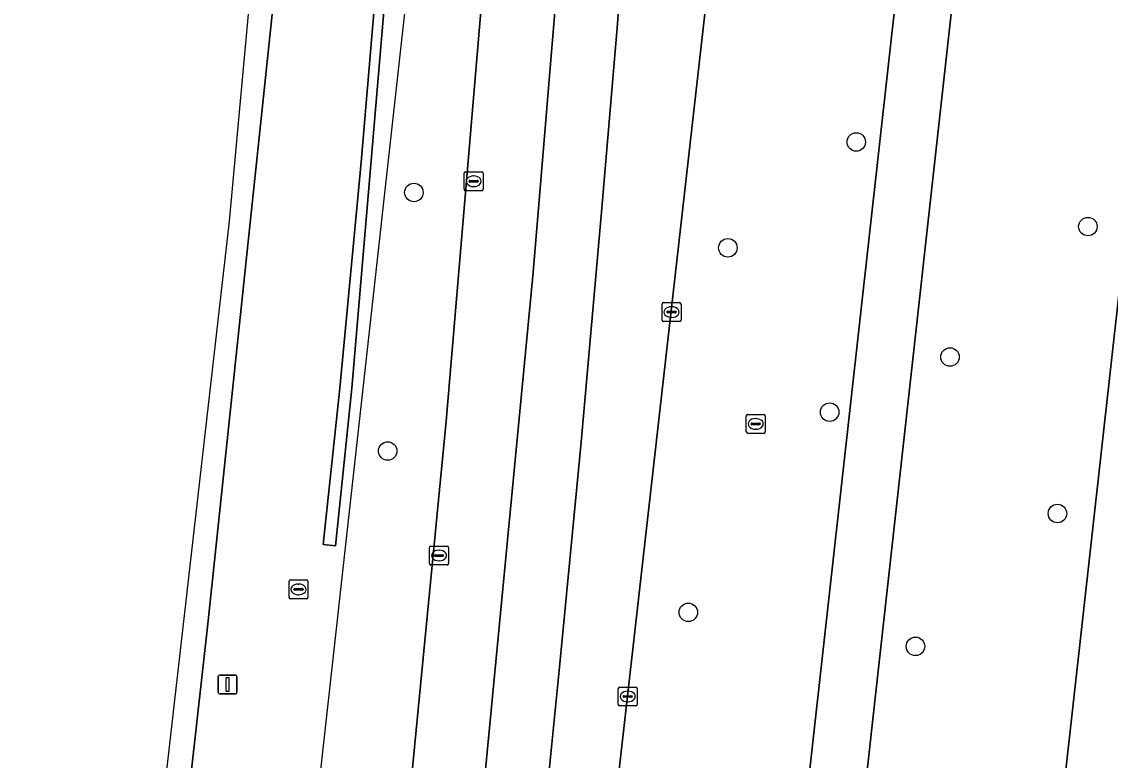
# Model space of a CAD drawing. Extents: x 162026 to 163502, y 387295 to 388169.
# Drawn here: x 162085.3 to 162142.8, y 388022.7 to 388061.8 of the extents above; entities that cross this region are included whole.
import ezdxf

# ---------------------------------------------------------------- set-up
doc = ezdxf.new("R2010")
doc.units = 0
for name, color, linetype in [('IMGEO_Berm_groen', 7, 'Continuous'), ('IMGEO_Boom', 7, 'Continuous'), ('IMGEO_Fietspad_gesloten', 7, 'Continuous'), ('IMGEO_Groenvoorziening', 7, 'Continuous'), ('IMGEO_Hek', 7, 'Continuous'), ('IMGEO_Kolk', 7, 'Continuous'), ('IMGEO_Rijbaan_regionaal_gesloten', 7, 'Continuous'), ('IMGEO_Rioolput', 7, 'Continuous'), ('IMGEO_Verkeersbordpaal', 7, 'Continuous'), ('IMGEO_Voetpad_open', 7, 'Continuous')]:
    doc.layers.add(name, color=color, linetype=linetype)

msp = doc.modelspace()

# ---------------------------------------------------------------- linework, layer by layer
at = {"layer": 'IMGEO_Berm_groen'}
for points in [[(162105.986, 387854.562), (162111.817, 387855.506), (162113.437, 387855.753), (162112.662, 387863.447), (162112.42, 387869.087), (162112.294, 387873.71), (162112.881, 387895.541), (162113.946, 387905.236), (162124.476, 388000), (162125.11, 388005.69), (162136.597, 388108.731), (162142.635, 388164.961), (162133.655, 388165.852)], [(162133.655, 388165.852), (162130.423, 388141.544), (162128.88, 388128.181), (162114.362, 388000), (162111.105, 387970.557), (162111.227, 387954.891), (162111.178, 387947.636)], [(162145.439, 388160.548), (162145.131, 388158.602), (162128.834, 388011.725), (162128.818, 388011.491), (162128.823, 388011.257), (162128.849, 388011.024), (162128.895, 388010.794), (162128.962, 388010.569), (162129.049, 388010.351), (162129.155, 388010.142), (162129.279, 388009.943), (162129.42, 388009.756), (162129.578, 388009.582), (162129.75, 388009.423), (162129.936, 388009.28), (162130.134, 388009.155), (162130.343, 388009.047), (162130.56, 388008.959), (162130.784, 388008.89), (162131.013, 388008.842), (162131.166, 388008.821), (162138.907, 388008.012), (162156.097, 388162.257)], [(162105.018, 388137.039), (162102.065, 388098.695), (162098.969, 388066.214), (162095.156, 388030.116), (162091.784, 388000)], [(162103.786, 388000), (162107.741, 388040.671), (162111.257, 388082.374), (162113.246, 388115.179)]]:
    msp.add_lwpolyline(points, dxfattribs=at)
msp.add_lwpolyline([(162102.115, 388042.421), (162103.243, 388054.377), (162104.439, 388068.522), (162105.428, 388081.938), (162105.736, 388085.299), (162106.252, 388085.252), (162105.937, 388081.815), (162105.719, 388077.308), (162102.753, 388042.421), (162101.884, 388034.077), (162101.24, 388034.145)], close=True, dxfattribs=at)
at = {"layer": 'IMGEO_Boom'}
for centre in [(162129.415, 388055.443), (162106.033, 388052.771), (162141.659, 388050.967), (162122.628, 388049.844), (162134.37, 388044.068), (162128.009, 388041.153), (162104.647, 388039.097), (162140.05, 388035.793), (162120.538, 388030.566), (162132.545, 388028.766)]:
    msp.add_circle(centre, 0.489, dxfattribs=at)
at = {"layer": 'IMGEO_Fietspad_gesloten'}
msp.add_lwpolyline([(162142.635, 388164.961), (162136.597, 388108.731), (162125.11, 388005.69), (162128.705, 388005.301), (162129.279, 388009.943), (162129.155, 388010.142), (162129.049, 388010.351), (162128.962, 388010.569), (162128.895, 388010.794), (162128.849, 388011.024), (162128.823, 388011.257), (162128.818, 388011.491), (162128.834, 388011.725), (162145.131, 388158.602), (162145.348, 388160.554), (162145.79, 388164.648)], close=True, dxfattribs=at)
at = {"layer": 'IMGEO_Groenvoorziening'}
msp.add_lwpolyline([(162105.937, 388081.815), (162106.252, 388085.252), (162105.736, 388085.299), (162105.428, 388081.938), (162104.439, 388068.522), (162103.243, 388054.377), (162102.115, 388042.421), (162101.24, 388034.145), (162101.884, 388034.077), (162102.753, 388042.421), (162105.719, 388077.308)], close=True, dxfattribs=at)
at = {"layer": 'IMGEO_Hek'}
msp.add_lwpolyline([(162112.343, 388167.962), (162112.333, 388167.506), (162111.999, 388154.871), (162111.544, 388142.241), (162110.97, 388129.615), (162110.276, 388116.995), (162109.462, 388104.382), (162108.529, 388091.778), (162107.705, 388081.806), (162098.629, 388000), (162092.88, 387948.18), (162086.186, 387887.462)], dxfattribs=at)
at = {"layer": 'IMGEO_Kolk'}
for p, q in [((162108.689, 388052.937), (162108.689, 388053.789)), ((162108.764, 388053.863), (162109.616, 388053.863)), ((162109.177, 388053.643), (162109.202, 388053.643)), ((162109.69, 388053.789), (162109.69, 388052.937)), ((162108.948, 388053.357), (162108.948, 388053.369)), ((162109.386, 388053.32), (162108.988, 388053.32)), ((162108.991, 388053.406), (162109.389, 388053.406)), ((162109.2, 388053.083), (162109.175, 388053.083)), ((162109.432, 388053.369), (162109.432, 388053.357)), ((162109.616, 388052.863), (162108.764, 388052.863)), ((162119.152, 388046.019), (162119.152, 388046.871)), ((162119.227, 388046.945), (162120.079, 388046.945)), ((162119.64, 388046.725), (162119.665, 388046.725)), ((162120.153, 388046.871), (162120.153, 388046.019)), ((162119.411, 388046.439), (162119.411, 388046.451)), ((162119.849, 388046.402), (162119.451, 388046.402)), ((162119.454, 388046.488), (162119.852, 388046.488)), ((162119.663, 388046.165), (162119.638, 388046.165)), ((162119.895, 388046.451), (162119.895, 388046.439)), ((162120.079, 388045.945), (162119.227, 388045.945)), ((162106.935, 388034.07), (162107.787, 388034.07)), ((162106.86, 388033.144), (162106.86, 388033.996)), ((162107.119, 388033.564), (162107.119, 388033.576)), ((162107.557, 388033.527), (162107.159, 388033.527)), ((162107.162, 388033.613), (162107.56, 388033.613)), ((162107.348, 388033.85), (162107.373, 388033.85)), ((162107.603, 388033.576), (162107.603, 388033.564)), ((162107.861, 388033.996), (162107.861, 388033.144)), ((162107.787, 388033.07), (162106.935, 388033.07)), ((162107.371, 388033.29), (162107.346, 388033.29)), ((162116.91, 388026.616), (162117.762, 388026.616)), ((162116.835, 388025.69), (162116.835, 388026.542)), ((162117.094, 388026.11), (162117.094, 388026.122)), ((162117.532, 388026.073), (162117.134, 388026.073)), ((162117.137, 388026.159), (162117.535, 388026.159)), ((162117.323, 388026.396), (162117.348, 388026.396)), ((162117.578, 388026.122), (162117.578, 388026.11)), ((162117.836, 388026.542), (162117.836, 388025.69)), ((162117.762, 388025.616), (162116.91, 388025.616)), ((162117.346, 388025.836), (162117.321, 388025.836))]:
    msp.add_line(p, q, dxfattribs=at)
for points in [[(162108.689, 388052.937), (162108.689, 388053.789)], [(162108.764, 388053.863), (162109.616, 388053.863)], [(162109.69, 388053.789), (162109.69, 388052.937)], [(162109.616, 388052.863), (162108.764, 388052.863)], [(162119.152, 388046.019), (162119.152, 388046.871)], [(162119.227, 388046.945), (162120.079, 388046.945)], [(162120.153, 388046.871), (162120.153, 388046.019)], [(162120.079, 388045.945), (162119.227, 388045.945)], [(162106.935, 388034.07), (162107.787, 388034.07)], [(162106.86, 388033.144), (162106.86, 388033.996)], [(162107.861, 388033.996), (162107.861, 388033.144)], [(162107.787, 388033.07), (162106.935, 388033.07)], [(162116.91, 388026.616), (162117.762, 388026.616)], [(162116.835, 388025.69), (162116.835, 388026.542)], [(162117.836, 388026.542), (162117.836, 388025.69)], [(162117.762, 388025.616), (162116.91, 388025.616)]]:
    msp.add_lwpolyline(points, dxfattribs=at)
for centre, radius, start, end in [((162108.766, 388053.787), 0.0765, 91.55205, 178.44795), ((162108.766, 388053.787), 0.0765, 91.55205, 178.44795), ((162109.614, 388053.787), 0.0765, 1.55205, 88.44795), ((162109.614, 388053.787), 0.0765, 1.55205, 88.44795), ((162108.988, 388053.366), 0.0403, 85.87752, 175.75265), ((162108.985, 388053.356), 0.0366, 178.93798, 274.71019), ((162109.389, 388053.363), 0.043, 264.86636, 352.45326), ((162109.393, 388053.368), 0.0386, 1.73085, 96.63898), ((162108.766, 388052.939), 0.0765, 181.55205, 268.44795), ((162108.766, 388052.939), 0.0765, 181.55205, 268.44795), ((162109.614, 388052.939), 0.0765, 271.55205, 358.44795), ((162109.614, 388052.939), 0.0765, 271.55205, 358.44795), ((162119.229, 388046.869), 0.0765, 91.55205, 178.44795), ((162119.229, 388046.869), 0.0765, 91.55205, 178.44795), ((162120.077, 388046.869), 0.0765, 1.55205, 88.44795), ((162120.077, 388046.869), 0.0765, 1.55205, 88.44795), ((162119.451, 388046.448), 0.0403, 85.87752, 175.75265), ((162119.448, 388046.438), 0.0366, 178.93798, 274.71019), ((162119.852, 388046.445), 0.043, 264.86636, 352.45326), ((162119.856, 388046.45), 0.0386, 1.73085, 96.63898), ((162119.229, 388046.021), 0.0765, 181.55205, 268.44795), ((162119.229, 388046.021), 0.0765, 181.55205, 268.44795), ((162120.077, 388046.021), 0.0765, 271.55205, 358.44795), ((162120.077, 388046.021), 0.0765, 271.55205, 358.44795), ((162106.937, 388033.994), 0.0765, 91.55205, 178.44795), ((162106.937, 388033.994), 0.0765, 91.55205, 178.44795), ((162107.785, 388033.994), 0.0765, 1.55205, 88.44795), ((162107.785, 388033.994), 0.0765, 1.55205, 88.44795), ((162107.159, 388033.573), 0.0403, 85.87752, 175.75265), ((162107.156, 388033.563), 0.0366, 178.93798, 274.71019), ((162107.56, 388033.57), 0.043, 264.86636, 352.45326), ((162107.564, 388033.575), 0.0386, 1.73085, 96.63898), ((162106.937, 388033.146), 0.0765, 181.55205, 268.44795), ((162106.937, 388033.146), 0.0765, 181.55205, 268.44795), ((162107.785, 388033.146), 0.0765, 271.55205, 358.44795), ((162107.785, 388033.146), 0.0765, 271.55205, 358.44795), ((162116.912, 388026.54), 0.0765, 91.55205, 178.44795), ((162116.912, 388026.54), 0.0765, 91.55205, 178.44795), ((162117.76, 388026.54), 0.0765, 1.55205, 88.44795), ((162117.76, 388026.54), 0.0765, 1.55205, 88.44795), ((162117.134, 388026.119), 0.0403, 85.87752, 175.75265), ((162117.131, 388026.109), 0.0366, 178.93798, 274.71019), ((162117.535, 388026.116), 0.043, 264.86636, 352.45326), ((162117.539, 388026.121), 0.0386, 1.73085, 96.63898), ((162116.912, 388025.692), 0.0765, 181.55205, 268.44795), ((162116.912, 388025.692), 0.0765, 181.55205, 268.44795), ((162117.76, 388025.692), 0.0765, 271.55205, 358.44795), ((162117.76, 388025.692), 0.0765, 271.55205, 358.44795)]:
    msp.add_arc(centre, radius, start, end, dxfattribs=at)
for centre, major_axis, ratio, start_param, end_param in [((162109.176, 388053.363), (-0.387, 0.002), 0.722429, 4.712389, 7.853982), ((162109.201, 388053.363), (-0.39, 0.002), 0.717154, 1.570796, 4.712389), ((162119.639, 388046.445), (-0.387, 0.002), 0.722429, 4.712389, 7.853982), ((162119.664, 388046.445), (-0.39, 0.002), 0.717154, 1.570796, 4.712389), ((162107.347, 388033.57), (-0.387, 0.002), 0.722429, 4.712389, 7.853982), ((162107.372, 388033.57), (-0.39, 0.002), 0.717154, 1.570796, 4.712389), ((162117.322, 388026.116), (-0.387, 0.002), 0.722429, 4.712389, 7.853982), ((162117.347, 388026.116), (-0.39, 0.002), 0.717154, 1.570796, 4.712389)]:
    msp.add_ellipse(centre, major_axis=major_axis, ratio=ratio, start_param=start_param, end_param=end_param, dxfattribs=at)
at = {"layer": 'IMGEO_Rijbaan_regionaal_gesloten'}
msp.add_lwpolyline([(162054.699, 387684.33), (162056.727, 387684.126), (162057.767, 387693.483), (162064.05, 387750), (162079.391, 387888.288), (162091.784, 388000), (162095.156, 388030.116), (162098.969, 388066.214), (162102.065, 388098.695), (162105.018, 388137.039), (162105.974, 388153.499), (162106.66, 388168.525), (162106.66, 388168.525), (162105.077, 388168.682), (162101.677, 388110.308), (162100.09, 388092.96), (162096.275, 388051.257), (162084.832, 387951.009), (162070.459, 387821.343)], close=True, dxfattribs=at)
for points in [[(162109.282, 388016.74), (162112.335, 388048.541), (162113.723, 388065.297), (162114.902, 388081.118), (162115.926, 388096.828), (162116.859, 388112.665), (162117.683, 388128.448), (162118.414, 388149.01), (162118.784, 388163.821), (162118.847, 388167.319), (162115.185, 388167.681), (162115.185, 388167.681), (162115.08, 388160.108), (162114.774, 388146.796), (162113.246, 388115.179), (162111.257, 388082.374), (162107.741, 388040.671), (162103.786, 388000)], [(162112.333, 388013.732), (162113.732, 388027.667), (162114.877, 388039.56), (162115.939, 388051.54), (162116.776, 388061.475), (162117.189, 388066.723), (162118.373, 388081.797), (162119.234, 388096.109), (162119.805, 388105.682), (162120.792, 388123.935), (162121.54, 388131.548), (162121.975, 388143.263), (162122.56, 388166.951), (162118.847, 388167.319), (162118.784, 388163.821), (162118.414, 388149.01), (162117.683, 388128.448), (162116.859, 388112.665), (162115.926, 388096.828), (162114.902, 388081.118), (162113.723, 388065.297), (162112.335, 388048.541), (162109.282, 388016.74)], [(162111.178, 387947.636), (162111.227, 387954.891), (162111.105, 387970.557), (162114.362, 388000), (162128.88, 388128.181), (162128.383, 388128.238), (162129.927, 388141.604), (162133.157, 388165.901), (162133.157, 388165.901), (162129.67, 388166.247), (162128.042, 388166.408)], [(162128.042, 388166.408), (162128.042, 388166.408), (162125.639, 388148.446), (162123.533, 388131.232), (162122.61, 388123.817), (162121.575, 388113.738), (162120.734, 388105.576), (162118.657, 388084.007), (162118.373, 388081.797), (162117.189, 388066.723), (162116.776, 388061.475), (162115.939, 388051.54), (162114.877, 388039.56), (162113.732, 388027.667), (162112.333, 388013.732)]]:
    msp.add_lwpolyline(points, dxfattribs=at)
at = {"layer": 'IMGEO_Rioolput'}
for p, q in [((162123.6, 388040.105), (162123.6, 388040.957)), ((162123.675, 388041.031), (162124.527, 388041.031)), ((162124.601, 388040.957), (162124.601, 388040.105)), ((162123.859, 388040.525), (162123.859, 388040.537)), ((162124.297, 388040.488), (162123.899, 388040.488)), ((162123.902, 388040.574), (162124.3, 388040.574)), ((162124.088, 388040.811), (162124.113, 388040.811)), ((162124.343, 388040.537), (162124.343, 388040.525)), ((162124.527, 388040.031), (162123.675, 388040.031)), ((162124.111, 388040.251), (162124.086, 388040.251)), ((162099.433, 388031.354), (162099.433, 388032.206)), ((162099.508, 388032.28), (162100.36, 388032.28)), ((162099.692, 388031.774), (162099.692, 388031.786)), ((162100.13, 388031.737), (162099.732, 388031.737)), ((162099.735, 388031.823), (162100.133, 388031.823)), ((162099.921, 388032.06), (162099.946, 388032.06)), ((162100.176, 388031.786), (162100.176, 388031.774)), ((162100.434, 388032.206), (162100.434, 388031.354)), ((162100.36, 388031.28), (162099.508, 388031.28)), ((162099.944, 388031.5), (162099.919, 388031.5))]:
    msp.add_line(p, q, dxfattribs=at)
for points in [[(162123.6, 388040.105), (162123.6, 388040.957)], [(162123.675, 388041.031), (162124.527, 388041.031)], [(162124.601, 388040.957), (162124.601, 388040.105)], [(162124.527, 388040.031), (162123.675, 388040.031)], [(162099.433, 388031.354), (162099.433, 388032.206)], [(162099.508, 388032.28), (162100.36, 388032.28)], [(162100.434, 388032.206), (162100.434, 388031.354)], [(162100.36, 388031.28), (162099.508, 388031.28)]]:
    msp.add_lwpolyline(points, dxfattribs=at)
for centre, radius, start, end in [((162123.677, 388040.955), 0.0765, 91.55205, 178.44795), ((162123.677, 388040.955), 0.0765, 91.55205, 178.44795), ((162124.525, 388040.955), 0.0765, 1.55205, 88.44795), ((162124.525, 388040.955), 0.0765, 1.55205, 88.44795), ((162123.899, 388040.534), 0.0403, 85.87752, 175.75265), ((162123.896, 388040.524), 0.0366, 178.93798, 274.71019), ((162124.3, 388040.531), 0.043, 264.86636, 352.45326), ((162124.304, 388040.536), 0.0386, 1.73085, 96.63898), ((162123.677, 388040.107), 0.0765, 181.55205, 268.44795), ((162123.677, 388040.107), 0.0765, 181.55205, 268.44795), ((162124.525, 388040.107), 0.0765, 271.55205, 358.44795), ((162124.525, 388040.107), 0.0765, 271.55205, 358.44795), ((162099.51, 388032.204), 0.0765, 91.55205, 178.44795), ((162099.51, 388032.204), 0.0765, 91.55205, 178.44795), ((162099.732, 388031.783), 0.0403, 85.87752, 175.75265), ((162099.729, 388031.773), 0.0366, 178.93798, 274.71019), ((162100.133, 388031.78), 0.043, 264.86636, 352.45326), ((162100.137, 388031.785), 0.0386, 1.73085, 96.63898), ((162100.358, 388032.204), 0.0765, 1.55205, 88.44795), ((162100.358, 388032.204), 0.0765, 1.55205, 88.44795), ((162099.51, 388031.356), 0.0765, 181.55205, 268.44795), ((162099.51, 388031.356), 0.0765, 181.55205, 268.44795), ((162100.358, 388031.356), 0.0765, 271.55205, 358.44795), ((162100.358, 388031.356), 0.0765, 271.55205, 358.44795)]:
    msp.add_arc(centre, radius, start, end, dxfattribs=at)
for centre, major_axis, ratio, start_param, end_param in [((162124.087, 388040.531), (-0.387, 0.002), 0.722429, 4.712389, 7.853982), ((162124.112, 388040.531), (-0.39, 0.002), 0.717154, 1.570796, 4.712389), ((162099.92, 388031.78), (-0.387, 0.002), 0.722429, 4.712389, 7.853982), ((162099.945, 388031.78), (-0.39, 0.002), 0.717154, 1.570796, 4.712389)]:
    msp.add_ellipse(centre, major_axis=major_axis, ratio=ratio, start_param=start_param, end_param=end_param, dxfattribs=at)
at = {"layer": 'IMGEO_Verkeersbordpaal'}
for p, q in [((162095.686, 388026.35), (162095.686, 388027.15)), ((162095.686, 388027.15), (162095.686, 388026.35)), ((162095.786, 388027.25), (162096.576, 388027.25)), ((162096.576, 388027.25), (162095.786, 388027.25)), ((162096.676, 388027.15), (162096.676, 388026.35)), ((162096.676, 388026.35), (162096.676, 388027.15)), ((162096.576, 388026.25), (162095.786, 388026.25)), ((162095.786, 388026.25), (162096.576, 388026.25))]:
    msp.add_line(p, q, dxfattribs=at)
msp.add_lwpolyline([(162096.106, 388027.125), (162096.256, 388027.125), (162096.256, 388026.375), (162096.106, 388026.375), (162096.106, 388027.125)], dxfattribs=at)
for centre, start, end in [((162095.786, 388027.15), 90, 180), ((162095.786, 388027.15), 90, 180), ((162096.576, 388027.15), 0, 90), ((162096.576, 388027.15), 360, 90), ((162095.786, 388026.35), 180, 270), ((162095.786, 388026.35), 180, 270), ((162096.576, 388026.35), 270, 0), ((162096.576, 388026.35), 270, 0)]:
    msp.add_arc(centre, 0.1, start, end, dxfattribs=at)
at = {"layer": 'IMGEO_Voetpad_open'}
msp.add_lwpolyline([(162156.758, 388140.773), (162159.027, 388161.001), (162159.131, 388161.927), (162156.097, 388162.257), (162138.907, 388008.012), (162141.829, 388007.678), (162144.078, 388027.703), (162144.514, 388031.612), (162148.626, 388068.273), (162149.51, 388076.152)], close=True, dxfattribs=at)

doc.saveas('drawing.dxf')
